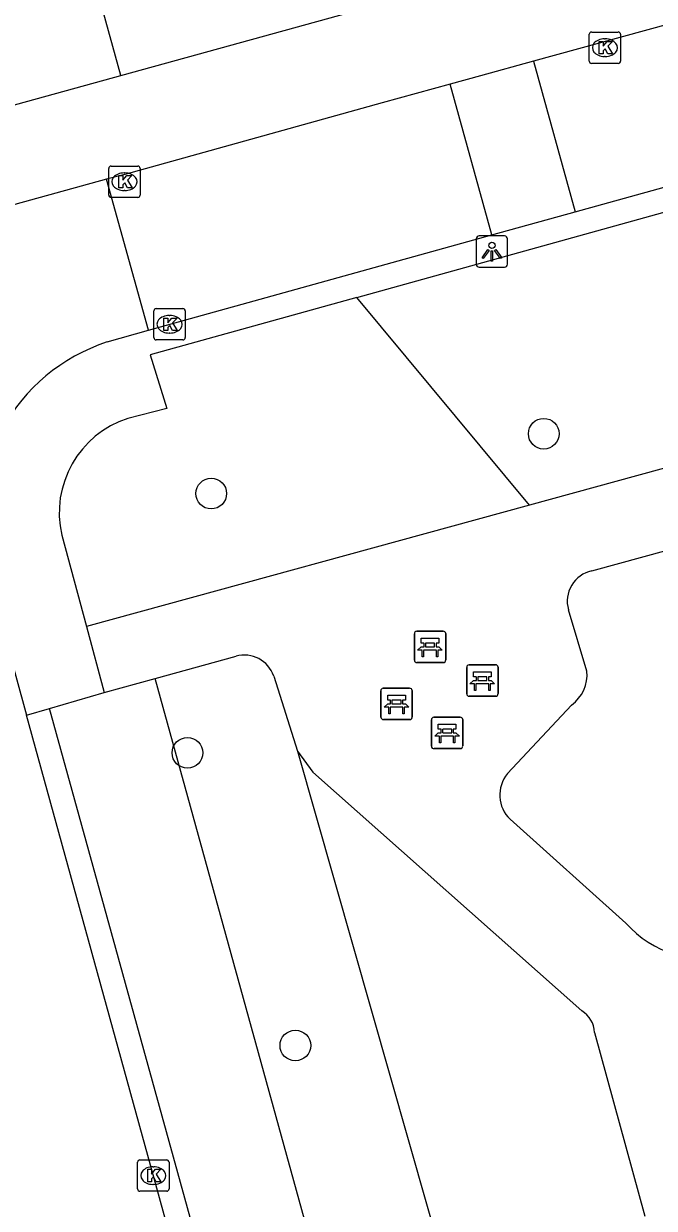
# Model space of a CAD drawing. Extents: x 159053 to 160041, y 380450 to 381422.
# Drawn here: x 159274.43 to 159294.54, y 381022.1 to 381059.86 of the extents above; entities that cross this region are included whole.
import ezdxf

# ---------------------------------------------------------------- set-up
doc = ezdxf.new("R2010")
doc.units = 0
for name, color, linetype in [('IMGEO_Bank', 7, 'Continuous'), ('IMGEO_Boom', 7, 'Continuous'), ('IMGEO_Groenvoorziening', 7, 'Continuous'), ('IMGEO_Kolk', 7, 'Continuous'), ('IMGEO_Lichtpunt', 7, 'Continuous'), ('IMGEO_Parkeervlak_open', 7, 'Continuous'), ('IMGEO_Rijbaan_lokaal_open', 7, 'Continuous'), ('IMGEO_Voetpad_halfverhard', 7, 'Continuous'), ('IMGEO_Voetpad_open', 7, 'Continuous')]:
    doc.layers.add(name, color=color, linetype=linetype)

msp = doc.modelspace()

# ---------------------------------------------------------------- linework, layer by layer
at = {"layer": 'IMGEO_Bank'}
for p, q in [((159286.961, 381040.498), (159287.802, 381040.498)), ((159287.802, 381040.498), (159286.961, 381040.498)), ((159287.886, 381040.423), (159287.886, 381039.582)), ((159287.886, 381039.582), (159287.886, 381040.423)), ((159286.886, 381039.573), (159286.886, 381040.414)), ((159286.886, 381040.414), (159286.886, 381039.573)), ((159287.195, 381040.004), (159287.195, 381040.11)), ((159287.239, 381040.11), (159287.239, 381040.004)), ((159287.527, 381040.116), (159287.245, 381040.116)), ((159287.533, 381040.004), (159287.533, 381040.11)), ((159287.577, 381040.11), (159287.577, 381040.004)), ((159287.583, 381039.896), (159287.19, 381039.896)), ((159287.245, 381039.998), (159287.527, 381039.998)), ((159287.811, 381039.498), (159286.97, 381039.498)), ((159286.97, 381039.498), (159287.811, 381039.498)), ((159288.554, 381038.501), (159288.554, 381039.342)), ((159288.554, 381039.342), (159288.554, 381038.501)), ((159288.629, 381039.426), (159289.47, 381039.426)), ((159289.47, 381039.426), (159288.629, 381039.426)), ((159289.554, 381039.351), (159289.554, 381038.51)), ((159289.554, 381038.51), (159289.554, 381039.351)), ((159288.863, 381038.932), (159288.863, 381039.038)), ((159288.907, 381039.038), (159288.907, 381038.932)), ((159289.195, 381039.044), (159288.913, 381039.044)), ((159288.913, 381038.926), (159289.195, 381038.926)), ((159289.201, 381038.932), (159289.201, 381039.038)), ((159289.245, 381039.038), (159289.245, 381038.932)), ((159285.819, 381037.756), (159285.819, 381038.597)), ((159285.819, 381038.597), (159285.819, 381037.756)), ((159285.894, 381038.681), (159286.735, 381038.681)), ((159286.735, 381038.681), (159285.894, 381038.681)), ((159286.819, 381038.606), (159286.819, 381037.765)), ((159286.819, 381037.765), (159286.819, 381038.606)), ((159289.251, 381038.824), (159288.858, 381038.824)), ((159286.128, 381038.187), (159286.128, 381038.293)), ((159286.172, 381038.293), (159286.172, 381038.187)), ((159286.46, 381038.299), (159286.178, 381038.299)), ((159286.178, 381038.181), (159286.46, 381038.181)), ((159286.466, 381038.187), (159286.466, 381038.293)), ((159286.51, 381038.293), (159286.51, 381038.187)), ((159289.479, 381038.426), (159288.638, 381038.426)), ((159288.638, 381038.426), (159289.479, 381038.426)), ((159286.516, 381038.079), (159286.123, 381038.079)), ((159286.744, 381037.681), (159285.903, 381037.681)), ((159285.903, 381037.681), (159286.744, 381037.681)), ((159287.43, 381036.831), (159287.43, 381037.672)), ((159287.43, 381037.672), (159287.43, 381036.831)), ((159287.505, 381037.756), (159288.346, 381037.756)), ((159288.346, 381037.756), (159287.505, 381037.756)), ((159288.43, 381037.681), (159288.43, 381036.84)), ((159288.43, 381036.84), (159288.43, 381037.681)), ((159288.127, 381037.154), (159287.734, 381037.154)), ((159287.739, 381037.262), (159287.739, 381037.368)), ((159287.783, 381037.368), (159287.783, 381037.262)), ((159288.071, 381037.374), (159287.789, 381037.374)), ((159287.789, 381037.256), (159288.071, 381037.256)), ((159288.077, 381037.262), (159288.077, 381037.368)), ((159288.121, 381037.368), (159288.121, 381037.262)), ((159288.355, 381036.756), (159287.514, 381036.756)), ((159287.514, 381036.756), (159288.355, 381036.756))]:
    msp.add_line(p, q, dxfattribs=at)
for points in [[(159287.189, 381040.116), (159287.103, 381040.116), (159287.103, 381040.277), (159287.666, 381040.277), (159287.666, 381040.116), (159287.583, 381040.116)], [(159287.133, 381039.896), (159286.991, 381039.896), (159287.103, 381039.998), (159287.189, 381039.998)], [(159287.183, 381039.889), (159287.183, 381039.682), (159287.14, 381039.682), (159287.14, 381039.889)], [(159287.583, 381039.998), (159287.666, 381039.998), (159287.778, 381039.896), (159287.639, 381039.896)], [(159287.633, 381039.889), (159287.633, 381039.682), (159287.589, 381039.682), (159287.589, 381039.889)], [(159288.801, 381038.824), (159288.659, 381038.824), (159288.771, 381038.926), (159288.857, 381038.926)], [(159288.857, 381039.044), (159288.771, 381039.044), (159288.771, 381039.205), (159289.334, 381039.205), (159289.334, 381039.044), (159289.251, 381039.044)], [(159289.251, 381038.926), (159289.334, 381038.926), (159289.446, 381038.824), (159289.307, 381038.824)], [(159288.851, 381038.817), (159288.851, 381038.61), (159288.808, 381038.61), (159288.808, 381038.817)], [(159289.301, 381038.817), (159289.301, 381038.61), (159289.257, 381038.61), (159289.257, 381038.817)], [(159286.066, 381038.079), (159285.924, 381038.079), (159286.036, 381038.181), (159286.122, 381038.181)], [(159286.122, 381038.299), (159286.036, 381038.299), (159286.036, 381038.46), (159286.599, 381038.46), (159286.599, 381038.299), (159286.516, 381038.299)], [(159286.516, 381038.181), (159286.599, 381038.181), (159286.711, 381038.079), (159286.572, 381038.079)], [(159286.116, 381038.072), (159286.116, 381037.865), (159286.073, 381037.865), (159286.073, 381038.072)], [(159286.566, 381038.072), (159286.566, 381037.865), (159286.522, 381037.865), (159286.522, 381038.072)], [(159287.733, 381037.374), (159287.647, 381037.374), (159287.647, 381037.535), (159288.21, 381037.535), (159288.21, 381037.374), (159288.127, 381037.374)], [(159287.677, 381037.154), (159287.535, 381037.154), (159287.647, 381037.256), (159287.733, 381037.256)], [(159287.727, 381037.147), (159287.727, 381036.94), (159287.684, 381036.94), (159287.684, 381037.147)], [(159288.127, 381037.256), (159288.21, 381037.256), (159288.322, 381037.154), (159288.183, 381037.154)], [(159288.177, 381037.147), (159288.177, 381036.94), (159288.133, 381036.94), (159288.133, 381037.147)]]:
    msp.add_lwpolyline(points, dxfattribs=at)
for centre, radius, start, end in [((159286.964, 381040.42), 0.0779, 92.4484, 184.2845), ((159286.964, 381040.42), 0.0779, 92.4484, 184.2845), ((159287.808, 381040.42), 0.0779, 2.4484, 94.2845), ((159287.808, 381040.42), 0.0779, 2.4484, 94.2845), ((159287.188, 381040.109), 0.00671, 2.8957, 87.1043), ((159287.245, 381040.109), 0.00671, 92.8957, 177.1043), ((159287.527, 381040.109), 0.00671, 2.8957, 87.1043), ((159287.584, 381040.109), 0.00671, 92.8957, 177.1043), ((159287.133, 381039.889), 0.00671, 2.8957, 87.1043), ((159287.19, 381039.889), 0.00671, 92.8957, 177.1043), ((159287.188, 381040.005), 0.00671, 272.8957, 357.1043), ((159287.245, 381040.005), 0.00671, 182.8957, 267.1043), ((159287.527, 381040.005), 0.00671, 272.8957, 357.1043), ((159287.584, 381040.005), 0.00671, 182.8957, 267.1043), ((159287.582, 381039.889), 0.00671, 2.8957, 87.1043), ((159287.639, 381039.889), 0.00671, 92.8957, 177.1043), ((159286.964, 381039.576), 0.0779, 182.4484, 274.2845), ((159286.964, 381039.576), 0.0779, 182.4484, 274.2845), ((159287.808, 381039.576), 0.0779, 272.4484, 4.2845), ((159287.808, 381039.576), 0.0779, 272.4484, 4.2845), ((159288.632, 381039.348), 0.0779, 92.4484, 184.2845), ((159288.632, 381039.348), 0.0779, 92.4484, 184.2845), ((159289.476, 381039.348), 0.0779, 2.4484, 94.2845), ((159289.476, 381039.348), 0.0779, 2.4484, 94.2845), ((159288.856, 381039.037), 0.00671, 2.8957, 87.1043), ((159288.856, 381038.933), 0.00671, 272.8957, 357.1043), ((159288.913, 381039.037), 0.00671, 92.8957, 177.1043), ((159288.913, 381038.933), 0.00671, 182.8957, 267.1043), ((159289.195, 381039.037), 0.00671, 2.8957, 87.1043), ((159289.195, 381038.933), 0.00671, 272.8957, 357.1043), ((159289.252, 381039.037), 0.00671, 92.8957, 177.1043), ((159289.252, 381038.933), 0.00671, 182.8957, 267.1043), ((159285.897, 381038.603), 0.0779, 92.4484, 184.2845), ((159285.897, 381038.603), 0.0779, 92.4484, 184.2845), ((159286.741, 381038.603), 0.0779, 2.4484, 94.2845), ((159286.741, 381038.603), 0.0779, 2.4484, 94.2845), ((159288.801, 381038.817), 0.00671, 2.8957, 87.1043), ((159288.858, 381038.817), 0.00671, 92.8957, 177.1043), ((159289.25, 381038.817), 0.00671, 2.8957, 87.1043), ((159289.307, 381038.817), 0.00671, 92.8957, 177.1043), ((159286.121, 381038.292), 0.00671, 2.8957, 87.1043), ((159286.121, 381038.188), 0.00671, 272.8957, 357.1043), ((159286.178, 381038.292), 0.00671, 92.8957, 177.1043), ((159286.178, 381038.188), 0.00671, 182.8957, 267.1043), ((159286.46, 381038.292), 0.00671, 2.8957, 87.1043), ((159286.46, 381038.188), 0.00671, 272.8957, 357.1043), ((159286.517, 381038.292), 0.00671, 92.8957, 177.1043), ((159286.517, 381038.188), 0.00671, 182.8957, 267.1043), ((159288.632, 381038.504), 0.0779, 182.4484, 274.2845), ((159288.632, 381038.504), 0.0779, 182.4484, 274.2845), ((159289.476, 381038.504), 0.0779, 272.4484, 4.2845), ((159289.476, 381038.504), 0.0779, 272.4484, 4.2845), ((159286.066, 381038.072), 0.00671, 2.8957, 87.1043), ((159286.123, 381038.072), 0.00671, 92.8957, 177.1043), ((159286.515, 381038.072), 0.00671, 2.8957, 87.1043), ((159286.572, 381038.072), 0.00671, 92.8957, 177.1043), ((159285.897, 381037.759), 0.0779, 182.4484, 274.2845), ((159285.897, 381037.759), 0.0779, 182.4484, 274.2845), ((159286.741, 381037.759), 0.0779, 272.4484, 4.2845), ((159286.741, 381037.759), 0.0779, 272.4484, 4.2845), ((159287.508, 381037.678), 0.0779, 92.4484, 184.2845), ((159287.508, 381037.678), 0.0779, 92.4484, 184.2845), ((159288.352, 381037.678), 0.0779, 2.4484, 94.2845), ((159288.352, 381037.678), 0.0779, 2.4484, 94.2845), ((159287.677, 381037.147), 0.00671, 2.8957, 87.1043), ((159287.734, 381037.147), 0.00671, 92.8957, 177.1043), ((159287.732, 381037.367), 0.00671, 2.8957, 87.1043), ((159287.732, 381037.263), 0.00671, 272.8957, 357.1043), ((159287.789, 381037.367), 0.00671, 92.8957, 177.1043), ((159287.789, 381037.263), 0.00671, 182.8957, 267.1043), ((159288.071, 381037.367), 0.00671, 2.8957, 87.1043), ((159288.071, 381037.263), 0.00671, 272.8957, 357.1043), ((159288.128, 381037.367), 0.00671, 92.8957, 177.1043), ((159288.128, 381037.263), 0.00671, 182.8957, 267.1043), ((159288.126, 381037.147), 0.00671, 2.8957, 87.1043), ((159288.183, 381037.147), 0.00671, 92.8957, 177.1043), ((159287.508, 381036.834), 0.0779, 182.4484, 274.2845), ((159287.508, 381036.834), 0.0779, 182.4484, 274.2845), ((159288.352, 381036.834), 0.0779, 272.4484, 4.2845), ((159288.352, 381036.834), 0.0779, 272.4484, 4.2845)]:
    msp.add_arc(centre, radius, start, end, dxfattribs=at)
at = {"layer": 'IMGEO_Boom'}
for centre in [(159291.011, 381046.794), (159280.412, 381044.887), (159279.654, 381036.622), (159283.093, 381027.293)]:
    msp.add_circle(centre, 0.489, dxfattribs=at)
at = {"layer": 'IMGEO_Groenvoorziening'}
for points in [[(159290.562, 381044.52), (159285.051, 381051.139)], [(159288.287, 381004.007), (159278.621, 381038.988)], [(159283.16, 381036.679), (159287.883, 381020.116)]]:
    msp.add_lwpolyline(points, dxfattribs=at)
at = {"layer": 'IMGEO_Kolk'}
for p, q in [((159292.46, 381058.673), (159292.46, 381059.525)), ((159292.535, 381059.599), (159293.387, 381059.599)), ((159292.948, 381059.379), (159292.973, 381059.379)), ((159293.461, 381059.525), (159293.461, 381058.673)), ((159293.387, 381058.599), (159292.535, 381058.599)), ((159292.971, 381058.819), (159292.946, 381058.819)), ((159277.146, 381054.401), (159277.146, 381055.253)), ((159277.221, 381055.327), (159278.073, 381055.327)), ((159278.147, 381055.253), (159278.147, 381054.401)), ((159277.634, 381055.107), (159277.659, 381055.107)), ((159277.657, 381054.547), (159277.632, 381054.547)), ((159278.073, 381054.327), (159277.221, 381054.327)), ((159278.583, 381049.856), (159278.583, 381050.708)), ((159278.658, 381050.782), (159279.51, 381050.782)), ((159279.584, 381050.708), (159279.584, 381049.856)), ((159279.071, 381050.562), (159279.096, 381050.562)), ((159279.094, 381050.002), (159279.069, 381050.002)), ((159279.51, 381049.782), (159278.658, 381049.782)), ((159278.065, 381022.72), (159278.065, 381023.572)), ((159278.14, 381023.646), (159278.992, 381023.646)), ((159279.066, 381023.572), (159279.066, 381022.72)), ((159278.553, 381023.426), (159278.578, 381023.426)), ((159278.576, 381022.866), (159278.551, 381022.866)), ((159278.992, 381022.646), (159278.14, 381022.646))]:
    msp.add_line(p, q, dxfattribs=at)
for points in [[(159292.46, 381058.673), (159292.46, 381059.525)], [(159292.535, 381059.599), (159293.387, 381059.599)], [(159293.461, 381059.525), (159293.461, 381058.673)], [(159292.781, 381059.299), (159292.904, 381059.299), (159292.904, 381059.148), (159293.034, 381059.299), (159293.198, 381059.299), (159293.052, 381059.148), (159293.205, 381058.899), (159293.053, 381058.899), (159292.968, 381059.063), (159292.904, 381058.996), (159292.904, 381058.899), (159292.781, 381058.899), (159292.781, 381059.299)], [(159293.387, 381058.599), (159292.535, 381058.599)], [(159277.146, 381054.401), (159277.146, 381055.253)], [(159277.221, 381055.327), (159278.073, 381055.327)], [(159278.147, 381055.253), (159278.147, 381054.401)], [(159277.467, 381055.027), (159277.59, 381055.027), (159277.59, 381054.876), (159277.72, 381055.027), (159277.884, 381055.027), (159277.738, 381054.876), (159277.891, 381054.627), (159277.739, 381054.627), (159277.654, 381054.791), (159277.59, 381054.724), (159277.59, 381054.627), (159277.467, 381054.627), (159277.467, 381055.027)], [(159278.073, 381054.327), (159277.221, 381054.327)], [(159278.583, 381049.856), (159278.583, 381050.708)], [(159278.658, 381050.782), (159279.51, 381050.782)], [(159279.584, 381050.708), (159279.584, 381049.856)], [(159278.904, 381050.482), (159279.027, 381050.482), (159279.027, 381050.331), (159279.157, 381050.482), (159279.321, 381050.482), (159279.175, 381050.331), (159279.328, 381050.082), (159279.176, 381050.082), (159279.091, 381050.246), (159279.027, 381050.179), (159279.027, 381050.082), (159278.904, 381050.082), (159278.904, 381050.482)], [(159279.51, 381049.782), (159278.658, 381049.782)], [(159278.065, 381022.72), (159278.065, 381023.572)], [(159278.14, 381023.646), (159278.992, 381023.646)], [(159279.066, 381023.572), (159279.066, 381022.72)], [(159278.386, 381023.346), (159278.509, 381023.346), (159278.509, 381023.195), (159278.639, 381023.346), (159278.803, 381023.346), (159278.657, 381023.195), (159278.81, 381022.946), (159278.658, 381022.946), (159278.573, 381023.11), (159278.509, 381023.043), (159278.509, 381022.946), (159278.386, 381022.946), (159278.386, 381023.346)], [(159278.992, 381022.646), (159278.14, 381022.646)]]:
    msp.add_lwpolyline(points, dxfattribs=at)
for centre, start, end in [((159292.537, 381059.523), 91.552, 178.448), ((159292.537, 381059.523), 91.552, 178.448), ((159293.385, 381059.523), 1.552, 88.448), ((159293.385, 381059.523), 1.552, 88.448), ((159292.537, 381058.675), 181.552, 268.448), ((159292.537, 381058.675), 181.552, 268.448), ((159293.385, 381058.675), 271.552, 358.448), ((159293.385, 381058.675), 271.552, 358.448), ((159277.223, 381055.251), 91.552, 178.448), ((159277.223, 381055.251), 91.552, 178.448), ((159278.071, 381055.251), 1.552, 88.448), ((159278.071, 381055.251), 1.552, 88.448), ((159277.223, 381054.403), 181.552, 268.448), ((159277.223, 381054.403), 181.552, 268.448), ((159278.071, 381054.403), 271.552, 358.448), ((159278.071, 381054.403), 271.552, 358.448), ((159278.66, 381050.706), 91.552, 178.448), ((159278.66, 381050.706), 91.552, 178.448), ((159279.508, 381050.706), 1.552, 88.448), ((159279.508, 381050.706), 1.552, 88.448), ((159278.66, 381049.858), 181.552, 268.448), ((159278.66, 381049.858), 181.552, 268.448), ((159279.508, 381049.858), 271.552, 358.448), ((159279.508, 381049.858), 271.552, 358.448), ((159278.142, 381023.57), 91.552, 178.448), ((159278.142, 381023.57), 91.552, 178.448), ((159278.99, 381023.57), 1.552, 88.448), ((159278.99, 381023.57), 1.552, 88.448), ((159278.142, 381022.722), 181.552, 268.448), ((159278.142, 381022.722), 181.552, 268.448), ((159278.99, 381022.722), 271.552, 358.448), ((159278.99, 381022.722), 271.552, 358.448)]:
    msp.add_arc(centre, 0.0765, start, end, dxfattribs=at)
for centre, major_axis, ratio, start_param, end_param in [((159292.947, 381059.099), (-0.387, 0.002), 0.722429, 4.712389, 7.853982), ((159292.972, 381059.099), (-0.39, 0.002), 0.717154, 1.570796, 4.712389), ((159277.633, 381054.827), (-0.387, 0.002), 0.722429, 4.712389, 7.853982), ((159277.658, 381054.827), (-0.39, 0.002), 0.717154, 1.570796, 4.712389), ((159279.07, 381050.282), (-0.387, 0.002), 0.722429, 4.712389, 7.853982), ((159279.095, 381050.282), (-0.39, 0.002), 0.717154, 1.570796, 4.712389), ((159278.552, 381023.146), (-0.387, 0.002), 0.722429, 4.712389, 7.853982), ((159278.577, 381023.146), (-0.39, 0.002), 0.717154, 1.570796, 4.712389)]:
    msp.add_ellipse(centre, major_axis=major_axis, ratio=ratio, start_param=start_param, end_param=end_param, dxfattribs=at)
at = {"layer": 'IMGEO_Lichtpunt'}
for p, q in [((159288.859, 381053.003), (159288.859, 381052.196)), ((159288.859, 381053.003), (159288.859, 381052.196)), ((159289.761, 381053.098), (159288.953, 381053.098)), ((159289.761, 381053.098), (159288.953, 381053.098)), ((159289.855, 381052.196), (159289.855, 381053.003)), ((159289.855, 381052.196), (159289.855, 381053.003)), ((159288.953, 381052.102), (159289.761, 381052.102)), ((159288.953, 381052.102), (159289.761, 381052.102))]:
    msp.add_line(p, q, dxfattribs=at)
for points in [[(159289.233, 381052.667), (159289.272, 381052.639), (159289.084, 381052.377), (159289.046, 381052.404), (159289.233, 381052.667)], [(159289.335, 381052.619), (159289.382, 381052.619), (159289.382, 381052.297), (159289.335, 381052.297), (159289.335, 381052.619)], [(159289.445, 381052.639), (159289.483, 381052.666), (159289.67, 381052.404), (159289.631, 381052.376), (159289.445, 381052.639)]]:
    msp.add_lwpolyline(points, dxfattribs=at)
msp.add_circle((159289.358, 381052.801), 0.0994, dxfattribs=at)
for centre, start, end in [((159288.953, 381053.003), 90, 180), ((159288.953, 381053.003), 90, 180), ((159289.761, 381053.003), 0, 90), ((159289.761, 381053.003), 0, 90), ((159288.953, 381052.196), 180, 270), ((159288.953, 381052.196), 180, 270), ((159289.761, 381052.196), 270, 0), ((159289.761, 381052.196), 270, 360)]:
    msp.add_arc(centre, 0.0946, start, end, dxfattribs=at)
at = {"layer": 'IMGEO_Parkeervlak_open'}
msp.add_lwpolyline([(159277.531, 381058.215), (159276.151, 381063.23), (159283.43, 381065.258), (159284.818, 381060.222)], dxfattribs=at)
at = {"layer": 'IMGEO_Rijbaan_lokaal_open'}
for points in [[(159307.936, 381063.423), (159300.068, 381061.247), (159290.681, 381058.667)], [(159290.681, 381058.667), (159288.993, 381058.203), (159288.03, 381057.94)], [(159290.681, 381058.667), (159292.011, 381053.865)], [(159292.011, 381053.865), (159309.337, 381058.669)], [(159288.03, 381057.94), (159285.858, 381057.346), (159277.662, 381055.061), (159277.07, 381054.906)], [(159289.361, 381053.131), (159288.03, 381057.94)], [(159277.07, 381054.906), (159265.762, 381051.78), (159260.708, 381050.396), (159258.705, 381049.826)], [(159278.415, 381050.096), (159277.07, 381054.906)], [(159289.361, 381053.131), (159292.011, 381053.865)], [(159278.415, 381050.096), (159289.361, 381053.131)], [(159277.099, 381049.719), (159278.415, 381050.096)], [(159273.493, 381041.555), (159274.521, 381037.826)], [(159281.141, 381013.801), (159274.521, 381037.826)]]:
    msp.add_lwpolyline(points, dxfattribs=at)
msp.add_arc((159278.935, 381044.089), 5.921, 108.0587, 193.7575, dxfattribs=at)
at = {"layer": 'IMGEO_Voetpad_halfverhard'}
for points in [[(159302.999, 381047.929), (159290.562, 381044.52)], [(159292.54, 381042.421), (159305.067, 381045.857)], [(159290.562, 381044.52), (159276.432, 381040.646)], [(159292.387, 381039.228), (159291.797, 381041.183)], [(159278.621, 381038.988), (159281.202, 381039.702)], [(159276.999, 381038.54), (159278.621, 381038.988)], [(159282.404, 381039.068), (159283.16, 381036.679)], [(159289.858, 381035.96), (159291.898, 381038.143)], [(159283.16, 381036.679), (159283.651, 381036.009), (159292.224, 381028.396)], [(159293.631, 381031.192), (159289.938, 381034.504)], [(159292.633, 381027.712), (159294.228, 381021.853)]]:
    msp.add_lwpolyline(points, dxfattribs=at)
for centre, radius, start, end in [((159292.752, 381041.452), 0.992, 102.3238, 195.7351), ((159281.469, 381038.752), 0.987, 18.6933, 105.6875), ((159291.172, 381039.123), 1.219, 306.5221, 4.9566), ((159290.685, 381035.275), 1.074, 140.3834, 225.9066), ((159296.237, 381033.531), 3.502, 221.9066, 282.4854), ((159291.78, 381027.667), 0.854, 3.0547, 58.7002)]:
    msp.add_arc(centre, radius, start, end, dxfattribs=at)
at = {"layer": 'IMGEO_Voetpad_open'}
for points in [[(159277.531, 381058.215), (159284.818, 381060.222)], [(159268.053, 381055.604), (159271.779, 381056.63), (159277.531, 381058.215)], [(159285.051, 381051.139), (159303.988, 381056.394)], [(159285.051, 381051.139), (159278.469, 381049.313), (159279.001, 381047.603), (159277.753, 381047.283)], [(159275.646, 381043.561), (159276.432, 381040.646)], [(159276.432, 381040.646), (159276.999, 381038.54)], [(159275.255, 381038.031), (159276.999, 381038.54)], [(159274.521, 381037.826), (159275.255, 381038.031)], [(159284.91, 381003.085), (159275.255, 381038.031)]]:
    msp.add_lwpolyline(points, dxfattribs=at)
msp.add_arc((159278.735, 381044.27), 3.169, 108.0505, 192.9216, dxfattribs=at)

doc.saveas('drawing.dxf')
